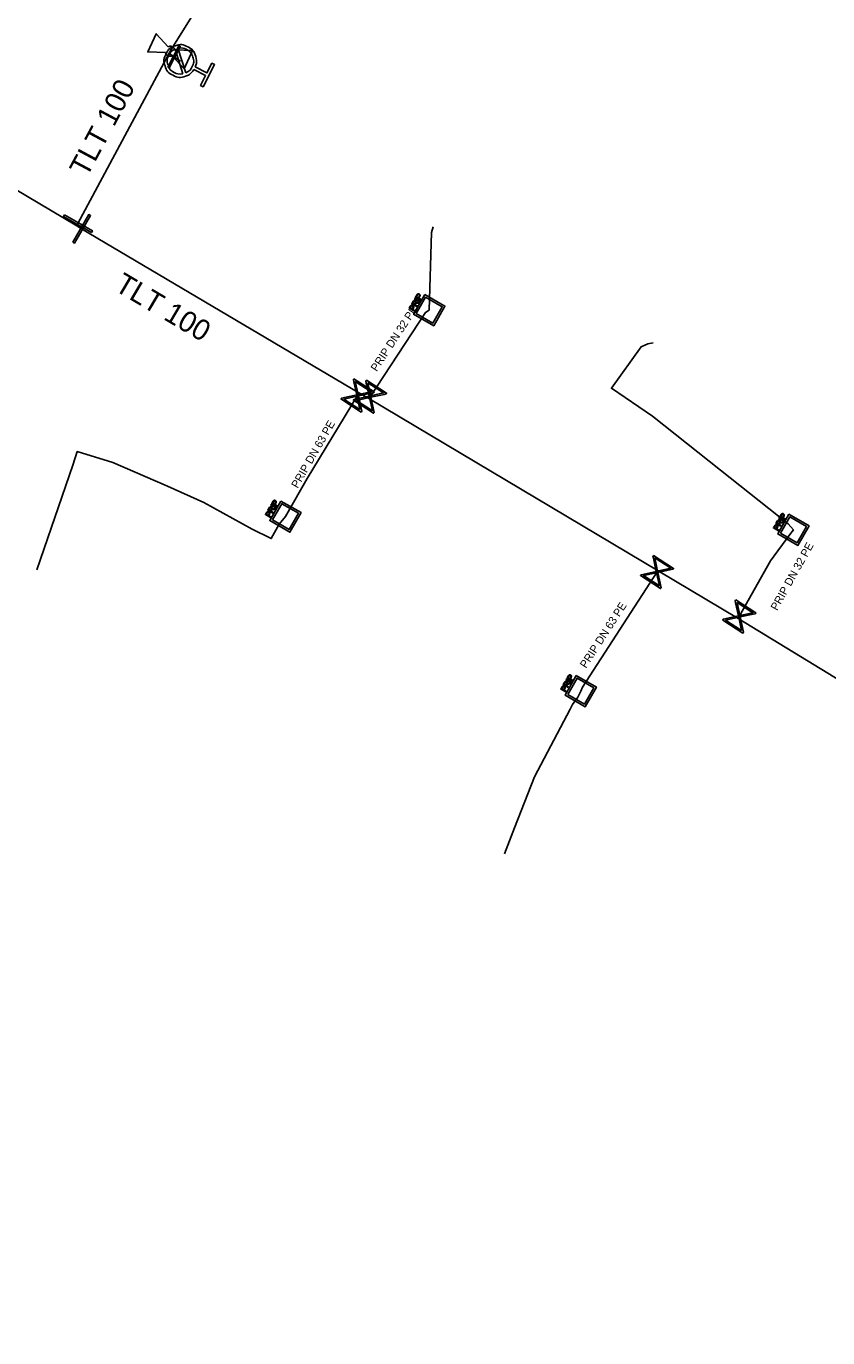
# Model space of a CAD drawing. Extents: x -643842 to -636370, y -1119190 to -1110210.
# Drawn here: x -642115.2 to -642065.1, y -1113655.3 to -1113573.4 of the extents above; entities that cross this region are included whole.
import ezdxf

# ---------------------------------------------------------------- set-up
doc = ezdxf.new("R2010")
doc.units = 0
for name, color, linetype in [('22', 7, 'Continuous'), ('Default', 7, 'Continuous'), ('Level 16', 7, 'Continuous'), ('Level 18', 7, 'Continuous'), ('Level 20', 7, 'Continuous'), ('Level 21', 7, 'Continuous'), ('Level 23', 7, 'Continuous'), ('Level 28', 7, 'Continuous'), ('Level 33', 7, 'Continuous')]:
    doc.layers.add(name, color=color, linetype=linetype)

msp = doc.modelspace()

# ---------------------------------------------------------------- linework, layer by layer
at = {"layer": 'Default'}
for points in [[(-642104.726, -1113576.116), (-642104.916, -1113576.423), (-642105.264, -1113576.533), (-642105.658, -1113576.659), (-642106.028, -1113576.469), (-642106.396, -1113576.28), (-642106.523, -1113575.886), (-642106.649, -1113575.492), (-642106.459, -1113575.122), (-642106.271, -1113574.755), (-642105.877, -1113574.628), (-642105.484, -1113574.5), (-642105.115, -1113574.689), (-642104.745, -1113574.879), (-642104.617, -1113575.272), (-642104.502, -1113575.621), (-642104.642, -1113575.953)], [(-642106.08, -1113575.256), (-642106.128, -1113575.277), (-642106.181, -1113575.282), (-642106.267, -1113575.288), (-642106.341, -1113575.254), (-642106.415, -1113575.219), (-642106.465, -1113575.151), (-642106.496, -1113575.106), (-642106.511, -1113575.056)], [(-642105.905, -1113574.838), (-642106.158, -1113574.951), (-642106.29, -1113575.208), (-642106.444, -1113575.507), (-642106.341, -1113575.828), (-642106.239, -1113576.148), (-642105.938, -1113576.302), (-642105.681, -1113576.434), (-642105.409, -1113576.378)], [(-642106.339, -1113574.686), (-642106.291, -1113574.663), (-642106.237, -1113574.659), (-642106.153, -1113574.652), (-642106.079, -1113574.686), (-642106.005, -1113574.721), (-642105.954, -1113574.791), (-642105.922, -1113574.834), (-642105.908, -1113574.885)], [(-642105.235, -1113576.322), (-642104.978, -1113576.211), (-642104.844, -1113575.95), (-642104.69, -1113575.649), (-642104.793, -1113575.33), (-642104.896, -1113575.01), (-642105.197, -1113574.856), (-642105.457, -1113574.722), (-642105.731, -1113574.782)], [(-642091.202, -1113590.901), (-642091.185, -1113590.871), (-642091.172, -1113590.855), (-642091.155, -1113590.836), (-642091.135, -1113590.826), (-642091.116, -1113590.816), (-642091.091, -1113590.818), (-642091.067, -1113590.82), (-642091.044, -1113590.833), (-642091.004, -1113590.856), (-642090.991, -1113590.896), (-642090.978, -1113590.937), (-642091.016, -1113591.002)], [(-642091.052, -1113590.982), (-642091.029, -1113590.942), (-642091.034, -1113590.917), (-642091.04, -1113590.892), (-642091.067, -1113590.876), (-642091.086, -1113590.865), (-642091.105, -1113590.867), (-642091.125, -1113590.868), (-642091.138, -1113590.882), (-642091.147, -1113590.891), (-642091.164, -1113590.919)], [(-642091.032, -1113590.602), (-642091.008, -1113590.561), (-642090.987, -1113590.544), (-642090.966, -1113590.527), (-642090.938, -1113590.527), (-642090.909, -1113590.526), (-642090.884, -1113590.541), (-642090.85, -1113590.56), (-642090.84, -1113590.594), (-642090.83, -1113590.628), (-642090.849, -1113590.676), (-642090.831, -1113590.665), (-642090.819, -1113590.661), (-642090.793, -1113590.652), (-642090.758, -1113590.65)], [(-642090.899, -1113590.69), (-642090.882, -1113590.661), (-642090.879, -1113590.642), (-642090.876, -1113590.623), (-642090.884, -1113590.607), (-642090.892, -1113590.592), (-642090.908, -1113590.583), (-642090.929, -1113590.571), (-642090.953, -1113590.579), (-642090.976, -1113590.586), (-642090.996, -1113590.621)], [(-642090.76, -1113590.7), (-642090.799, -1113590.702), (-642090.82, -1113590.705), (-642090.842, -1113590.708), (-642090.853, -1113590.714), (-642090.864, -1113590.721), (-642090.872, -1113590.729), (-642090.878, -1113590.734), (-642090.887, -1113590.75)], [(-642090.803, -1113590.206), (-642090.786, -1113590.175), (-642090.773, -1113590.16), (-642090.756, -1113590.14), (-642090.736, -1113590.13), (-642090.717, -1113590.12), (-642090.692, -1113590.122), (-642090.668, -1113590.124), (-642090.645, -1113590.137), (-642090.605, -1113590.16), (-642090.592, -1113590.201), (-642090.579, -1113590.241), (-642090.617, -1113590.307)], [(-642090.653, -1113590.286), (-642090.63, -1113590.246), (-642090.635, -1113590.221), (-642090.64, -1113590.196), (-642090.668, -1113590.18), (-642090.687, -1113590.169), (-642090.706, -1113590.171), (-642090.725, -1113590.173), (-642090.739, -1113590.186), (-642090.748, -1113590.195), (-642090.764, -1113590.224)], [(-642099.793, -1113603.106), (-642099.776, -1113603.075), (-642099.763, -1113603.06), (-642099.746, -1113603.04), (-642099.726, -1113603.03), (-642099.707, -1113603.02), (-642099.682, -1113603.022), (-642099.658, -1113603.024), (-642099.635, -1113603.037), (-642099.595, -1113603.06), (-642099.582, -1113603.101), (-642099.569, -1113603.141), (-642099.607, -1113603.207)], [(-642099.643, -1113603.186), (-642099.62, -1113603.146), (-642099.625, -1113603.121), (-642099.63, -1113603.096), (-642099.658, -1113603.08), (-642099.677, -1113603.069), (-642099.696, -1113603.071), (-642099.715, -1113603.073), (-642099.729, -1113603.086), (-642099.738, -1113603.095), (-642099.754, -1113603.124)], [(-642100.192, -1113603.801), (-642100.175, -1113603.771), (-642100.162, -1113603.755), (-642100.145, -1113603.736), (-642100.125, -1113603.726), (-642100.106, -1113603.716), (-642100.081, -1113603.718), (-642100.057, -1113603.72), (-642100.034, -1113603.733), (-642099.994, -1113603.756), (-642099.981, -1113603.796), (-642099.968, -1113603.837), (-642100.006, -1113603.902)], [(-642100.042, -1113603.882), (-642100.019, -1113603.842), (-642100.024, -1113603.817), (-642100.03, -1113603.792), (-642100.057, -1113603.776), (-642100.076, -1113603.765), (-642100.095, -1113603.767), (-642100.115, -1113603.768), (-642100.128, -1113603.782), (-642100.137, -1113603.791), (-642100.154, -1113603.819)], [(-642100.022, -1113603.502), (-642099.998, -1113603.461), (-642099.977, -1113603.444), (-642099.956, -1113603.427), (-642099.928, -1113603.427), (-642099.899, -1113603.426), (-642099.874, -1113603.441), (-642099.84, -1113603.46), (-642099.83, -1113603.494), (-642099.82, -1113603.528), (-642099.839, -1113603.576), (-642099.821, -1113603.565), (-642099.809, -1113603.561), (-642099.783, -1113603.552), (-642099.748, -1113603.55)], [(-642099.889, -1113603.59), (-642099.872, -1113603.561), (-642099.869, -1113603.542), (-642099.866, -1113603.523), (-642099.874, -1113603.507), (-642099.882, -1113603.492), (-642099.898, -1113603.483), (-642099.919, -1113603.471), (-642099.943, -1113603.479), (-642099.966, -1113603.486), (-642099.986, -1113603.521)], [(-642099.75, -1113603.6), (-642099.789, -1113603.602), (-642099.81, -1113603.605), (-642099.832, -1113603.608), (-642099.843, -1113603.614), (-642099.854, -1113603.621), (-642099.862, -1113603.629), (-642099.868, -1113603.634), (-642099.877, -1113603.65)], [(-642068.043, -1113603.936), (-642068.026, -1113603.905), (-642068.013, -1113603.89), (-642067.996, -1113603.87), (-642067.976, -1113603.86), (-642067.957, -1113603.85), (-642067.932, -1113603.852), (-642067.908, -1113603.854), (-642067.885, -1113603.867), (-642067.845, -1113603.89), (-642067.832, -1113603.931), (-642067.819, -1113603.971), (-642067.857, -1113604.037)], [(-642067.893, -1113604.016), (-642067.87, -1113603.976), (-642067.875, -1113603.951), (-642067.88, -1113603.926), (-642067.908, -1113603.91), (-642067.927, -1113603.899), (-642067.946, -1113603.901), (-642067.965, -1113603.903), (-642067.979, -1113603.916), (-642067.988, -1113603.925), (-642068.004, -1113603.954)], [(-642068.442, -1113604.631), (-642068.425, -1113604.601), (-642068.412, -1113604.585), (-642068.395, -1113604.566), (-642068.375, -1113604.556), (-642068.356, -1113604.546), (-642068.331, -1113604.548), (-642068.307, -1113604.55), (-642068.284, -1113604.563), (-642068.244, -1113604.586), (-642068.231, -1113604.626), (-642068.218, -1113604.667), (-642068.256, -1113604.732)], [(-642068.292, -1113604.712), (-642068.269, -1113604.672), (-642068.274, -1113604.647), (-642068.28, -1113604.622), (-642068.307, -1113604.606), (-642068.326, -1113604.595), (-642068.345, -1113604.597), (-642068.365, -1113604.598), (-642068.378, -1113604.612), (-642068.387, -1113604.621), (-642068.404, -1113604.649)], [(-642068.272, -1113604.332), (-642068.248, -1113604.291), (-642068.227, -1113604.274), (-642068.206, -1113604.257), (-642068.178, -1113604.257), (-642068.149, -1113604.256), (-642068.124, -1113604.271), (-642068.09, -1113604.29), (-642068.08, -1113604.324), (-642068.07, -1113604.358), (-642068.089, -1113604.406), (-642068.071, -1113604.395), (-642068.059, -1113604.391), (-642068.033, -1113604.382), (-642067.998, -1113604.38)], [(-642068.139, -1113604.42), (-642068.122, -1113604.391), (-642068.119, -1113604.372), (-642068.116, -1113604.353), (-642068.124, -1113604.337), (-642068.132, -1113604.322), (-642068.148, -1113604.313), (-642068.169, -1113604.301), (-642068.193, -1113604.309), (-642068.216, -1113604.316), (-642068.236, -1113604.351)], [(-642068, -1113604.43), (-642068.039, -1113604.432), (-642068.06, -1113604.435), (-642068.082, -1113604.438), (-642068.093, -1113604.444), (-642068.104, -1113604.451), (-642068.112, -1113604.459), (-642068.118, -1113604.464), (-642068.127, -1113604.48)], [(-642081.732, -1113614.701), (-642081.715, -1113614.671), (-642081.702, -1113614.655), (-642081.685, -1113614.636), (-642081.665, -1113614.626), (-642081.646, -1113614.616), (-642081.621, -1113614.618), (-642081.597, -1113614.62), (-642081.574, -1113614.633), (-642081.534, -1113614.656), (-642081.521, -1113614.696), (-642081.508, -1113614.737), (-642081.546, -1113614.802)], [(-642081.562, -1113614.402), (-642081.538, -1113614.361), (-642081.517, -1113614.344), (-642081.496, -1113614.327), (-642081.468, -1113614.327), (-642081.439, -1113614.326), (-642081.414, -1113614.341), (-642081.38, -1113614.36), (-642081.37, -1113614.394), (-642081.36, -1113614.428), (-642081.379, -1113614.476), (-642081.361, -1113614.465), (-642081.349, -1113614.461), (-642081.323, -1113614.452), (-642081.288, -1113614.45)], [(-642081.429, -1113614.49), (-642081.412, -1113614.461), (-642081.409, -1113614.442), (-642081.406, -1113614.423), (-642081.414, -1113614.407), (-642081.422, -1113614.392), (-642081.438, -1113614.383), (-642081.459, -1113614.371), (-642081.483, -1113614.379), (-642081.506, -1113614.386), (-642081.526, -1113614.421)], [(-642081.29, -1113614.5), (-642081.329, -1113614.502), (-642081.35, -1113614.505), (-642081.372, -1113614.508), (-642081.383, -1113614.514), (-642081.394, -1113614.521), (-642081.402, -1113614.529), (-642081.408, -1113614.534), (-642081.417, -1113614.55)], [(-642081.333, -1113614.006), (-642081.316, -1113613.975), (-642081.303, -1113613.96), (-642081.286, -1113613.94), (-642081.266, -1113613.93), (-642081.247, -1113613.92), (-642081.222, -1113613.922), (-642081.198, -1113613.924), (-642081.175, -1113613.937), (-642081.135, -1113613.96), (-642081.122, -1113614.001), (-642081.109, -1113614.041), (-642081.147, -1113614.107)], [(-642081.183, -1113614.086), (-642081.16, -1113614.046), (-642081.165, -1113614.021), (-642081.17, -1113613.996), (-642081.198, -1113613.98), (-642081.217, -1113613.969), (-642081.236, -1113613.971), (-642081.255, -1113613.973), (-642081.269, -1113613.986), (-642081.278, -1113613.995), (-642081.294, -1113614.024)], [(-642081.582, -1113614.782), (-642081.559, -1113614.742), (-642081.564, -1113614.717), (-642081.57, -1113614.692), (-642081.597, -1113614.676), (-642081.616, -1113614.665), (-642081.635, -1113614.667), (-642081.655, -1113614.668), (-642081.668, -1113614.682), (-642081.677, -1113614.691), (-642081.694, -1113614.719)]]:
    msp.add_open_spline(points, degree=3, dxfattribs=at)
at = {"layer": 'Level 16'}
for points in [[(-642106.357, -1113575.954), (-642105.667, -1113574.622), (-642105.583, -1113574.666), (-642106.273, -1113575.998), (-642106.357, -1113575.954)], [(-642112.808, -1113585.191), (-642111.07, -1113586.181), (-642111.132, -1113586.289), (-642112.87, -1113585.299), (-642112.808, -1113585.191)], [(-642112.301, -1113586.895), (-642111.293, -1113585.168), (-642111.185, -1113585.231), (-642112.193, -1113586.958), (-642112.301, -1113586.895)], [(-642094.724, -1113595.433), (-642093.463, -1113596.246), (-642093.499, -1113596.301), (-642093.625, -1113596.324), (-642094.446, -1113596.503), (-642094.24, -1113597.451), (-642094.276, -1113597.507), (-642095.537, -1113596.694), (-642095.501, -1113596.639), (-642094.551, -1113596.435), (-642094.73, -1113595.615), (-642094.76, -1113595.489), (-642094.724, -1113595.433)], [(-642093.944, -1113595.513), (-642092.683, -1113596.326), (-642092.719, -1113596.381), (-642092.845, -1113596.404), (-642093.666, -1113596.583), (-642093.46, -1113597.531), (-642093.496, -1113597.587), (-642094.757, -1113596.774), (-642094.721, -1113596.719), (-642093.771, -1113596.515), (-642093.95, -1113595.695), (-642093.98, -1113595.569), (-642093.944, -1113595.513)], [(-642094.643, -1113595.597), (-642094.465, -1113596.417), (-642093.647, -1113596.239), (-642094.643, -1113595.597)], [(-642093.863, -1113595.677), (-642093.685, -1113596.497), (-642092.867, -1113596.319), (-642093.863, -1113595.677)], [(-642094.353, -1113597.345), (-642094.532, -1113596.522), (-642095.354, -1113596.7), (-642094.353, -1113597.345)], [(-642093.573, -1113597.425), (-642093.752, -1113596.602), (-642094.574, -1113596.78), (-642093.573, -1113597.425)], [(-642076.004, -1113606.463), (-642074.743, -1113607.276), (-642074.779, -1113607.331), (-642074.905, -1113607.354), (-642075.726, -1113607.533), (-642075.52, -1113608.481), (-642075.556, -1113608.537), (-642076.817, -1113607.724), (-642076.781, -1113607.669), (-642075.831, -1113607.465), (-642076.01, -1113606.645), (-642076.04, -1113606.519), (-642076.004, -1113606.463)], [(-642075.923, -1113606.627), (-642075.745, -1113607.447), (-642074.927, -1113607.269), (-642075.923, -1113606.627)], [(-642075.633, -1113608.375), (-642075.812, -1113607.552), (-642076.634, -1113607.73), (-642075.633, -1113608.375)], [(-642070.864, -1113609.243), (-642069.603, -1113610.056), (-642069.639, -1113610.111), (-642069.765, -1113610.134), (-642070.586, -1113610.313), (-642070.38, -1113611.261), (-642070.416, -1113611.317), (-642071.677, -1113610.504), (-642071.641, -1113610.449), (-642070.691, -1113610.245), (-642070.87, -1113609.425), (-642070.9, -1113609.299), (-642070.864, -1113609.243)], [(-642070.783, -1113609.407), (-642070.605, -1113610.227), (-642069.787, -1113610.049), (-642070.783, -1113609.407)], [(-642070.493, -1113611.155), (-642070.672, -1113610.332), (-642071.494, -1113610.51), (-642070.493, -1113611.155)]]:
    msp.add_lwpolyline(points, dxfattribs=at)
at = {"layer": 'Level 18'}
for points in [[(-642090.799, -1113590.918), (-642091.11, -1113590.74), (-642091.032, -1113590.602)], [(-642090.996, -1113590.621), (-642091.052, -1113590.719), (-642090.949, -1113590.778)], [(-642090.297, -1113590.168), (-642089.037, -1113590.888), (-642089.738, -1113592.115), (-642090.998, -1113591.395), (-642090.297, -1113590.168)], [(-642090.949, -1113590.778), (-642090.899, -1113590.69)], [(-642090.617, -1113590.603), (-642090.929, -1113590.425), (-642090.906, -1113590.385), (-642090.594, -1113590.563), (-642090.617, -1113590.603)], [(-642090.887, -1113590.75), (-642090.914, -1113590.798), (-642090.775, -1113590.877), (-642090.799, -1113590.918)], [(-642090.558, -1113590.5), (-642090.87, -1113590.322), (-642090.803, -1113590.206)], [(-642090.831, -1113591.351), (-642089.785, -1113591.949), (-642089.204, -1113590.932), (-642090.249, -1113590.334), (-642090.831, -1113591.351)], [(-642090.764, -1113590.224), (-642090.81, -1113590.303), (-642090.699, -1113590.367)], [(-642090.758, -1113590.65), (-642090.642, -1113590.645), (-642090.672, -1113590.697), (-642090.76, -1113590.7)], [(-642090.699, -1113590.367), (-642090.653, -1113590.286)], [(-642090.617, -1113590.307), (-642090.663, -1113590.387), (-642090.535, -1113590.46), (-642090.558, -1113590.5)], [(-642090.958, -1113591.196), (-642091.269, -1113591.018), (-642091.202, -1113590.901)], [(-642091.164, -1113590.919), (-642091.209, -1113590.999), (-642091.098, -1113591.062)], [(-642091.098, -1113591.062), (-642091.052, -1113590.982)], [(-642091.016, -1113591.002), (-642091.062, -1113591.083), (-642090.935, -1113591.156), (-642090.958, -1113591.196)], [(-642099.287, -1113603.068), (-642098.027, -1113603.788), (-642098.728, -1113605.015), (-642099.988, -1113604.295), (-642099.287, -1113603.068)], [(-642099.548, -1113603.4), (-642099.86, -1113603.222), (-642099.793, -1113603.106)], [(-642099.754, -1113603.124), (-642099.8, -1113603.203), (-642099.689, -1113603.267)], [(-642099.948, -1113604.096), (-642100.259, -1113603.918), (-642100.192, -1113603.801)], [(-642100.154, -1113603.819), (-642100.199, -1113603.899), (-642100.088, -1113603.962)], [(-642099.789, -1113603.818), (-642100.1, -1113603.64), (-642100.022, -1113603.502)], [(-642100.088, -1113603.962), (-642100.042, -1113603.882)], [(-642100.006, -1113603.902), (-642100.052, -1113603.983), (-642099.925, -1113604.056), (-642099.948, -1113604.096)], [(-642099.986, -1113603.521), (-642100.042, -1113603.619), (-642099.939, -1113603.678)], [(-642099.939, -1113603.678), (-642099.889, -1113603.59)], [(-642099.607, -1113603.503), (-642099.919, -1113603.325), (-642099.896, -1113603.285), (-642099.584, -1113603.463), (-642099.607, -1113603.503)], [(-642099.877, -1113603.65), (-642099.904, -1113603.698), (-642099.765, -1113603.777), (-642099.789, -1113603.818)], [(-642099.821, -1113604.251), (-642098.775, -1113604.849), (-642098.194, -1113603.832), (-642099.239, -1113603.234), (-642099.821, -1113604.251)], [(-642099.748, -1113603.55), (-642099.632, -1113603.545), (-642099.662, -1113603.597), (-642099.75, -1113603.6)], [(-642099.689, -1113603.267), (-642099.643, -1113603.186)], [(-642099.607, -1113603.207), (-642099.653, -1113603.287), (-642099.525, -1113603.36), (-642099.548, -1113603.4)], [(-642067.537, -1113603.898), (-642066.277, -1113604.618), (-642066.978, -1113605.845), (-642068.238, -1113605.125), (-642067.537, -1113603.898)], [(-642067.798, -1113604.23), (-642068.11, -1113604.052), (-642068.043, -1113603.936)], [(-642068.004, -1113603.954), (-642068.05, -1113604.033), (-642067.939, -1113604.097)], [(-642068.198, -1113604.926), (-642068.509, -1113604.748), (-642068.442, -1113604.631)], [(-642068.404, -1113604.649), (-642068.449, -1113604.729), (-642068.338, -1113604.792)], [(-642068.039, -1113604.648), (-642068.35, -1113604.47), (-642068.272, -1113604.332)], [(-642068.338, -1113604.792), (-642068.292, -1113604.712)], [(-642068.256, -1113604.732), (-642068.302, -1113604.813), (-642068.175, -1113604.886), (-642068.198, -1113604.926)], [(-642068.236, -1113604.351), (-642068.292, -1113604.449), (-642068.189, -1113604.508)], [(-642068.189, -1113604.508), (-642068.139, -1113604.42)], [(-642067.857, -1113604.333), (-642068.169, -1113604.155), (-642068.146, -1113604.115), (-642067.834, -1113604.293), (-642067.857, -1113604.333)], [(-642068.127, -1113604.48), (-642068.154, -1113604.528), (-642068.015, -1113604.607), (-642068.039, -1113604.648)], [(-642068.071, -1113605.081), (-642067.025, -1113605.679), (-642066.444, -1113604.662), (-642067.489, -1113604.064), (-642068.071, -1113605.081)], [(-642067.998, -1113604.38), (-642067.882, -1113604.375), (-642067.912, -1113604.427), (-642068, -1113604.43)], [(-642067.939, -1113604.097), (-642067.893, -1113604.016)], [(-642067.857, -1113604.037), (-642067.903, -1113604.117), (-642067.775, -1113604.19), (-642067.798, -1113604.23)], [(-642081.329, -1113614.718), (-642081.64, -1113614.54), (-642081.562, -1113614.402)], [(-642081.526, -1113614.421), (-642081.582, -1113614.519), (-642081.479, -1113614.578)], [(-642080.827, -1113613.968), (-642079.567, -1113614.688), (-642080.268, -1113615.915), (-642081.528, -1113615.195), (-642080.827, -1113613.968)], [(-642081.479, -1113614.578), (-642081.429, -1113614.49)], [(-642081.147, -1113614.403), (-642081.459, -1113614.225), (-642081.436, -1113614.185), (-642081.124, -1113614.363), (-642081.147, -1113614.403)], [(-642081.417, -1113614.55), (-642081.444, -1113614.598), (-642081.305, -1113614.677), (-642081.329, -1113614.718)], [(-642081.088, -1113614.3), (-642081.4, -1113614.122), (-642081.333, -1113614.006)], [(-642081.361, -1113615.151), (-642080.315, -1113615.749), (-642079.734, -1113614.732), (-642080.779, -1113614.134), (-642081.361, -1113615.151)], [(-642081.294, -1113614.024), (-642081.34, -1113614.103), (-642081.229, -1113614.167)], [(-642081.288, -1113614.45), (-642081.172, -1113614.445), (-642081.202, -1113614.497), (-642081.29, -1113614.5)], [(-642081.229, -1113614.167), (-642081.183, -1113614.086)], [(-642081.147, -1113614.107), (-642081.193, -1113614.187), (-642081.065, -1113614.26), (-642081.088, -1113614.3)], [(-642081.488, -1113614.996), (-642081.799, -1113614.818), (-642081.732, -1113614.701)], [(-642081.694, -1113614.719), (-642081.739, -1113614.799), (-642081.628, -1113614.862)], [(-642081.628, -1113614.862), (-642081.582, -1113614.782)], [(-642081.546, -1113614.802), (-642081.592, -1113614.883), (-642081.465, -1113614.956), (-642081.488, -1113614.996)]]:
    msp.add_lwpolyline(points, dxfattribs=at)
at = {"layer": 'Level 21'}
for points in [[(-642106.21, -1113574.97), (-642097.47, -1113560.96), (-642090.94, -1113550.7), (-642085.14, -1113541.61), (-642075.79, -1113526.49)], [(-642112.05, -1113585.88), (-642111.97, -1113585.74), (-642106.273, -1113575.096), (-642106.21, -1113574.97)], [(-641996.54, -1113655.48), (-642004.64, -1113650.84), (-642026.25, -1113637.52), (-642031.11, -1113634.43), (-642049.59, -1113623.43), (-642049.93, -1113623.22), (-642064.25, -1113614.35), (-642070.71, -1113610.4), (-642075.72, -1113607.42), (-642093.8, -1113596.67), (-642094.42, -1113596.3), (-642111.743, -1113586.063), (-642112.05, -1113585.88), (-642127.8, -1113576.52)]]:
    msp.add_lwpolyline(points, dxfattribs=at)
at = {"layer": 'Level 23'}
for points in [[(-642106.273, -1113575.096), (-642105.97, -1113575.31), (-642105.57, -1113575.58)], [(-642093.8, -1113596.67), (-642093.72, -1113596.55), (-642090.26, -1113591.28), (-642090.02, -1113591.14), (-642089.88, -1113586.3), (-642089.77, -1113585.93)], [(-642070.71, -1113610.4), (-642070.64, -1113610.28), (-642068.7, -1113606.81), (-642067.48, -1113605.16), (-642067.26, -1113604.87), (-642067.59, -1113604.5), (-642071.825, -1113601.13), (-642076.06, -1113597.76), (-642078.63, -1113596.02), (-642076.78, -1113593.44), (-642076.35, -1113593.24), (-642076.02, -1113593.19)], [(-642099.01, -1113604.04), (-642097.64, -1113601.66), (-642094.5, -1113596.47), (-642094.42, -1113596.3)], [(-642114.55, -1113607.37), (-642112.3, -1113600.82), (-642112.02, -1113599.98), (-642109.8, -1113600.66), (-642106.38, -1113602.13), (-642104.1, -1113603.17), (-642101.09, -1113604.83), (-642099.89, -1113605.41), (-642099.405, -1113604.52), (-642099.01, -1113604.04)], [(-642080.55, -1113614.94), (-642080.43, -1113614.69), (-642075.78, -1113607.5), (-642075.72, -1113607.42)], [(-642085.31, -1113625.11), (-642084.69, -1113623.49), (-642083.44, -1113620.3), (-642081.22, -1113616.07), (-642081.06, -1113615.78), (-642080.73, -1113615.33), (-642080.55, -1113614.94)]]:
    msp.add_lwpolyline(points, dxfattribs=at)
at = {"layer": 'Level 28'}
for points in [[(-642106.511, -1113575.056), (-642107.607, -1113575.012), (-642107.082, -1113573.878), (-642106.339, -1113574.686)], [(-642104.813, -1113574.928), (-642105.338, -1113576.062), (-642106.08, -1113575.256)], [(-642105.908, -1113574.885), (-642104.813, -1113574.928)]]:
    msp.add_lwpolyline(points, dxfattribs=at)
at = {"layer": 'Level 33'}
for points in [[(-642105.409, -1113576.378), (-642105.905, -1113574.838)], [(-642105.731, -1113574.782), (-642105.235, -1113576.322)], [(-642104.642, -1113575.953), (-642103.912, -1113576.327), (-642103.597, -1113575.714), (-642103.434, -1113575.797), (-642104.147, -1113577.188), (-642104.31, -1113577.104), (-642103.996, -1113576.49), (-642104.726, -1113576.116)]]:
    msp.add_lwpolyline(points, dxfattribs=at)

# ---------------------------------------------------------------- texts
at = {"layer": '22'}
for s, rotation, p in [('PRIP DN 32 PE', 56.71324, (-642093.296, -1113595.019)), ('PRIP DN 63 PE', 60.07397, (-642098.239, -1113602.312)), ('PRIP DN 32 PE', 60.79141, (-642068.278, -1113609.953)), ('PRIP DN 63 PE', 57.10798, (-642080.219, -1113613.556))]:
    msp.add_text(s, height=0.5, rotation=rotation, dxfattribs=at).set_placement(p)
at = {"layer": 'Level 20'}
for rotation, p in [(61.8439, (-642111.413, -1113582.889)), (329.4191, (-642109.762, -1113589.867))]:
    msp.add_text('TLT 100', height=1.3, rotation=rotation, dxfattribs=at).set_placement(p)

doc.saveas('drawing.dxf')
